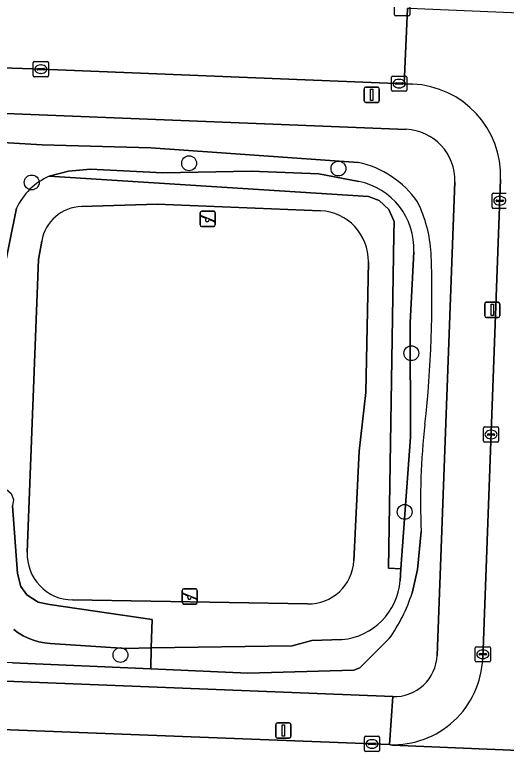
# Model space of a CAD drawing. Extents: x 161354 to 162026, y 386504 to 387460.
# Drawn here: x 161821.9 to 161854.27, y 386643.24 to 386691.82 of the extents above; entities that cross this region are included whole.
import ezdxf

# ---------------------------------------------------------------- set-up
doc = ezdxf.new("R2010")
doc.units = 0
for name, color, linetype in [('IMGEO_Boom', 7, 'Continuous'), ('IMGEO_Groenvoorziening', 7, 'Continuous'), ('IMGEO_Kolk', 7, 'Continuous'), ('IMGEO_Lichtmast', 7, 'Continuous'), ('IMGEO_Rijbaan_lokaal_open', 7, 'Continuous'), ('IMGEO_Speelvoorziening', 7, 'Continuous'), ('IMGEO_Voetpad_open', 7, 'Continuous')]:
    doc.layers.add(name, color=color, linetype=linetype)

msp = doc.modelspace()

# ---------------------------------------------------------------- linework, layer by layer
at = {"layer": 'IMGEO_Boom'}
for centre in [(161833.382, 386682.039), (161843.22, 386681.692), (161823.019, 386680.774), (161848.018, 386669.524), (161847.579, 386659.073), (161828.862, 386649.643)]:
    msp.add_circle(centre, 0.489, dxfattribs=at)
at = {"layer": 'IMGEO_Groenvoorziening'}
for points in [[(161847.67, 386684.273), (161805.898, 386685.926)], [(161806.613, 386684.252), (161823.71, 386683.249), (161830.869, 386683.049), (161844.527, 386682.094)], [(161844.527, 386682.094), (161830.869, 386683.049), (161823.71, 386683.249), (161806.613, 386684.252)], [(161824.173, 386681.18), (161825.434, 386681.509), (161826.888, 386681.652), (161831.651, 386681.409), (161837.466, 386681.518), (161841.922, 386681.352), (161844.552, 386680.837)], [(161844.552, 386680.837), (161841.922, 386681.352), (161837.466, 386681.518), (161831.651, 386681.409), (161826.888, 386681.652), (161825.434, 386681.509), (161824.173, 386681.18), (161845.192, 386679.844), (161845.907, 386679.581), (161846.542, 386678.995), (161846.884, 386678.201), (161846.873, 386677.337), (161846.525, 386655.368), (161847.334, 386655.326), (161847.961, 386663.987), (161847.946, 386671.518), (161848.181, 386676.195)], [(161847.277, 386654.542), (161847.334, 386655.326), (161846.525, 386655.368), (161846.873, 386677.337), (161846.884, 386678.201), (161846.542, 386678.995), (161845.907, 386679.581), (161845.192, 386679.844), (161824.173, 386681.18)], [(161849.719, 386649.616), (161850.878, 386680.81)], [(161842.027, 386678.904), (161831.289, 386679.352), (161826.29, 386679.187)], [(161826.29, 386679.187), (161831.289, 386679.352), (161842.027, 386678.904)], [(161818.44, 386674.743), (161818.659, 386673.135), (161821.032, 386673.136), (161821.057, 386674.288), (161822.014, 386679.075)], [(161822.014, 386679.075), (161821.057, 386674.288), (161821.032, 386673.136), (161820.786, 386661.643), (161820.598, 386660.631), (161820.986, 386660.626), (161821.325, 386660.557), (161821.661, 386660.288), (161821.818, 386659.888), (161821.756, 386659.468), (161822.073, 386655.022), (161822.3, 386654.156), (161822.694, 386653.609), (161823.442, 386653.118), (161824.186, 386652.971), (161830.95, 386651.973), (161830.894, 386650.104), (161840.176, 386650.249), (161841.466, 386650.603), (161843.451, 386650.661)], [(161823.673, 386676.914), (161823.458, 386675.693), (161822.724, 386656.411)], [(161822.724, 386656.411), (161823.458, 386675.693), (161823.673, 386676.914)], [(161848.181, 386676.195), (161847.946, 386671.518), (161847.961, 386663.987), (161847.334, 386655.326), (161847.277, 386654.542)], [(161844.231, 386655.855), (161844.594, 386663.07), (161845.012, 386666.942), (161845.189, 386675.539)], [(161845.189, 386675.539), (161845.012, 386666.942), (161844.594, 386663.07), (161844.231, 386655.855)], [(161821.829, 386651.327), (161822.13, 386651.106), (161822.449, 386650.912), (161822.783, 386650.747), (161823.131, 386650.612), (161823.49, 386650.507), (161823.856, 386650.435), (161824.227, 386650.395), (161829.229, 386650.078), (161830.894, 386650.104), (161830.95, 386651.973), (161824.186, 386652.971), (161823.442, 386653.118), (161822.694, 386653.609), (161822.3, 386654.156), (161822.073, 386655.022), (161821.756, 386659.468)], [(161848.665, 386657.787), (161848.426, 386655.27), (161848.068, 386653.713)], [(161848.068, 386653.713), (161848.426, 386655.27), (161848.665, 386657.787)], [(161825.695, 386653.274), (161841.177, 386653.007)], [(161841.177, 386653.007), (161825.695, 386653.274)], [(161821.748, 386649.128), (161830.852, 386648.729), (161830.894, 386650.104), (161829.229, 386650.078), (161824.227, 386650.395), (161823.856, 386650.435), (161823.49, 386650.507), (161823.131, 386650.612), (161822.783, 386650.747), (161822.449, 386650.912), (161822.13, 386651.106), (161821.829, 386651.327)], [(161846.561, 386650.72), (161844.628, 386648.806), (161844.228, 386648.644), (161837.248, 386648.449), (161830.852, 386648.729), (161821.748, 386649.128), (161816.71, 386649.349)], [(161843.451, 386650.661), (161841.466, 386650.603), (161840.176, 386650.249), (161830.894, 386650.104), (161830.852, 386648.729), (161837.248, 386648.449), (161844.228, 386648.644), (161844.628, 386648.806), (161846.561, 386650.72)], [(161810.875, 386649.24), (161811.867, 386648.292), (161846.791, 386646.906)]]:
    msp.add_lwpolyline(points, dxfattribs=at)
for centre, radius, start, end in [((161847.539, 386680.934), 3.342, 357.8731, 87.7488), ((161843.119, 386675.738), 6.51, 35.3442, 77.5064), ((161843.119, 386675.738), 6.51, 35.3442, 77.5064), ((161825.889, 386677.26), 4.279, 113.6458, 154.9031), ((161825.889, 386677.26), 4.279, 113.6458, 154.9031), ((161843.686, 386676.42), 4.501, 357.1297, 78.9052), ((161843.686, 386676.42), 4.501, 357.1297, 78.9052), ((161840.398, 386675.584), 8.937, 3.3799, 26.0158), ((161840.398, 386675.584), 8.937, 3.3799, 26.0158), ((161826.38, 386676.44), 2.749, 91.8854, 170.0666), ((161826.38, 386676.44), 2.749, 91.8854, 170.0666), ((161841.891, 386675.608), 3.299, 358.7978, 87.6394), ((161841.891, 386675.608), 3.299, 358.7978, 87.6394), ((161773.332, 386673.2), 76.043, 353.70337, 2.19383), ((161773.332, 386673.2), 76.043, 353.70337, 2.19383), ((161894.877, 386659.688), 46.251, 173.5796, 182.3556), ((161894.877, 386659.688), 46.251, 173.5796, 182.3556), ((161825.721, 386656.274), 3.001, 177.3909, 269.4956), ((161825.721, 386656.274), 3.001, 177.3909, 269.4956), ((161841.234, 386656.007), 3.001, 268.9111, 357.0909), ((161841.234, 386656.007), 3.001, 268.9111, 357.0909), ((161843.087, 386654.846), 4.201, 274.9646, 355.8532), ((161843.087, 386654.846), 4.201, 274.9646, 355.8532), ((161837.854, 386656.98), 10.723, 324.2851, 342.2636), ((161837.854, 386656.98), 10.723, 324.2851, 342.2636), ((161846.904, 386649.721), 2.817, 267.7038, 357.8676)]:
    msp.add_arc(centre, radius, start, end, dxfattribs=at)
at = {"layer": 'IMGEO_Kolk'}
for p, q in [((161846.909, 386691.822), (161846.909, 386692.674)), ((161847.91, 386692.674), (161847.91, 386691.822)), ((161847.836, 386691.748), (161846.984, 386691.748)), ((161823.12, 386687.81), (161823.12, 386688.662)), ((161823.195, 386688.736), (161824.047, 386688.736)), ((161823.608, 386688.516), (161823.633, 386688.516)), ((161824.121, 386688.662), (161824.121, 386687.81)), ((161823.379, 386688.23), (161823.379, 386688.242)), ((161823.817, 386688.193), (161823.419, 386688.193)), ((161823.422, 386688.279), (161823.82, 386688.279)), ((161823.863, 386688.242), (161823.863, 386688.23)), ((161824.047, 386687.736), (161823.195, 386687.736)), ((161823.631, 386687.956), (161823.606, 386687.956)), ((161846.715, 386686.858), (161846.715, 386687.71)), ((161846.79, 386687.784), (161847.642, 386687.784)), ((161847.203, 386687.564), (161847.228, 386687.564)), ((161847.716, 386687.71), (161847.716, 386686.858)), ((161846.974, 386687.278), (161846.974, 386687.29)), ((161847.412, 386687.241), (161847.014, 386687.241)), ((161847.017, 386687.327), (161847.415, 386687.327)), ((161847.226, 386687.004), (161847.201, 386687.004)), ((161847.458, 386687.29), (161847.458, 386687.278)), ((161847.642, 386686.784), (161846.79, 386686.784)), ((161853.344, 386679.142), (161853.344, 386679.994)), ((161853.419, 386680.068), (161854.271, 386680.068)), ((161853.832, 386679.848), (161853.857, 386679.848)), ((161853.603, 386679.562), (161853.603, 386679.574)), ((161854.041, 386679.525), (161853.643, 386679.525)), ((161853.646, 386679.611), (161854.044, 386679.611)), ((161853.855, 386679.288), (161853.83, 386679.288)), ((161854.087, 386679.574), (161854.087, 386679.562)), ((161854.271, 386679.068), (161853.419, 386679.068)), ((161852.844, 386664.667), (161853.696, 386664.667)), ((161852.769, 386663.741), (161852.769, 386664.593)), ((161853.028, 386664.161), (161853.028, 386664.173)), ((161853.071, 386664.21), (161853.469, 386664.21)), ((161853.257, 386664.447), (161853.282, 386664.447)), ((161853.512, 386664.173), (161853.512, 386664.161)), ((161853.77, 386664.593), (161853.77, 386663.741)), ((161853.466, 386664.124), (161853.068, 386664.124)), ((161853.28, 386663.887), (161853.255, 386663.887)), ((161853.696, 386663.667), (161852.844, 386663.667)), ((161852.228, 386649.264), (161852.228, 386650.116)), ((161852.303, 386650.19), (161853.155, 386650.19)), ((161853.229, 386650.116), (161853.229, 386649.264)), ((161852.487, 386649.684), (161852.487, 386649.696)), ((161852.925, 386649.647), (161852.527, 386649.647)), ((161852.53, 386649.733), (161852.928, 386649.733)), ((161852.716, 386649.97), (161852.741, 386649.97)), ((161852.971, 386649.696), (161852.971, 386649.684)), ((161853.155, 386649.19), (161852.303, 386649.19)), ((161852.739, 386649.41), (161852.714, 386649.41)), ((161845.002, 386644.285), (161845.854, 386644.285)), ((161844.927, 386643.359), (161844.927, 386644.211)), ((161845.186, 386643.779), (161845.186, 386643.791)), ((161845.229, 386643.828), (161845.627, 386643.828)), ((161845.415, 386644.065), (161845.44, 386644.065)), ((161845.67, 386643.791), (161845.67, 386643.779)), ((161845.928, 386644.211), (161845.928, 386643.359)), ((161845.854, 386643.285), (161845.002, 386643.285)), ((161845.624, 386643.742), (161845.226, 386643.742)), ((161845.438, 386643.505), (161845.413, 386643.505))]:
    msp.add_line(p, q, dxfattribs=at)
for points in [[(161846.909, 386691.822), (161846.909, 386692.674)], [(161847.91, 386692.674), (161847.91, 386691.822)], [(161847.836, 386691.748), (161846.984, 386691.748)], [(161823.12, 386687.81), (161823.12, 386688.662)], [(161823.195, 386688.736), (161824.047, 386688.736)], [(161824.121, 386688.662), (161824.121, 386687.81)], [(161824.047, 386687.736), (161823.195, 386687.736)], [(161846.715, 386686.858), (161846.715, 386687.71)], [(161846.79, 386687.784), (161847.642, 386687.784)], [(161847.716, 386687.71), (161847.716, 386686.858)], [(161847.642, 386686.784), (161846.79, 386686.784)], [(161853.344, 386679.142), (161853.344, 386679.994)], [(161853.419, 386680.068), (161854.271, 386680.068)], [(161854.271, 386679.068), (161853.419, 386679.068)], [(161852.844, 386664.667), (161853.696, 386664.667)], [(161852.769, 386663.741), (161852.769, 386664.593)], [(161853.77, 386664.593), (161853.77, 386663.741)], [(161853.696, 386663.667), (161852.844, 386663.667)], [(161852.228, 386649.264), (161852.228, 386650.116)], [(161852.303, 386650.19), (161853.155, 386650.19)], [(161853.229, 386650.116), (161853.229, 386649.264)], [(161853.155, 386649.19), (161852.303, 386649.19)], [(161845.002, 386644.285), (161845.854, 386644.285)], [(161844.927, 386643.359), (161844.927, 386644.211)], [(161845.928, 386644.211), (161845.928, 386643.359)], [(161845.854, 386643.285), (161845.002, 386643.285)]]:
    msp.add_lwpolyline(points, dxfattribs=at)
for centre, radius, start, end in [((161846.986, 386691.824), 0.0765, 181.552, 268.448), ((161846.986, 386691.824), 0.0765, 181.552, 268.448), ((161847.834, 386691.824), 0.0765, 271.552, 358.448), ((161847.834, 386691.824), 0.0765, 271.552, 358.448), ((161823.197, 386688.66), 0.0765, 91.552, 178.448), ((161823.197, 386688.66), 0.0765, 91.552, 178.448), ((161824.045, 386688.66), 0.0765, 1.552, 88.448), ((161824.045, 386688.66), 0.0765, 1.552, 88.448), ((161823.419, 386688.239), 0.0403, 85.8775, 175.7526), ((161823.416, 386688.229), 0.0366, 178.938, 274.7102), ((161823.82, 386688.236), 0.043, 264.8664, 352.4533), ((161823.824, 386688.241), 0.0386, 1.7309, 96.639), ((161823.197, 386687.812), 0.0765, 181.552, 268.448), ((161823.197, 386687.812), 0.0765, 181.552, 268.448), ((161824.045, 386687.812), 0.0765, 271.552, 358.448), ((161824.045, 386687.812), 0.0765, 271.552, 358.448), ((161846.792, 386687.708), 0.0765, 91.552, 178.448), ((161846.792, 386687.708), 0.0765, 91.552, 178.448), ((161847.64, 386687.708), 0.0765, 1.552, 88.448), ((161847.64, 386687.708), 0.0765, 1.552, 88.448), ((161847.014, 386687.287), 0.0403, 85.8775, 175.7526), ((161847.011, 386687.277), 0.0366, 178.938, 274.7102), ((161847.415, 386687.284), 0.043, 264.8664, 352.4533), ((161847.419, 386687.289), 0.0386, 1.7309, 96.639), ((161846.792, 386686.86), 0.0765, 181.552, 268.448), ((161846.792, 386686.86), 0.0765, 181.552, 268.448), ((161847.64, 386686.86), 0.0765, 271.552, 358.448), ((161847.64, 386686.86), 0.0765, 271.552, 358.448), ((161853.421, 386679.992), 0.0765, 91.552, 178.448), ((161853.421, 386679.992), 0.0765, 91.552, 178.448), ((161853.643, 386679.571), 0.0403, 85.8775, 175.7526), ((161853.64, 386679.561), 0.0366, 178.938, 274.7102), ((161854.044, 386679.568), 0.043, 264.8664, 352.4533), ((161854.048, 386679.573), 0.0386, 1.7309, 96.639), ((161853.421, 386679.144), 0.0765, 181.552, 268.448), ((161853.421, 386679.144), 0.0765, 181.552, 268.448), ((161852.846, 386664.591), 0.0765, 91.552, 178.448), ((161852.846, 386664.591), 0.0765, 91.552, 178.448), ((161853.694, 386664.591), 0.0765, 1.552, 88.448), ((161853.694, 386664.591), 0.0765, 1.552, 88.448), ((161853.068, 386664.17), 0.0403, 85.8775, 175.7526), ((161853.065, 386664.16), 0.0366, 178.938, 274.7102), ((161853.469, 386664.167), 0.043, 264.8664, 352.4533), ((161853.473, 386664.172), 0.0386, 1.7309, 96.639), ((161852.846, 386663.743), 0.0765, 181.552, 268.448), ((161852.846, 386663.743), 0.0765, 181.552, 268.448), ((161853.694, 386663.743), 0.0765, 271.552, 358.448), ((161853.694, 386663.743), 0.0765, 271.552, 358.448), ((161852.305, 386650.114), 0.0765, 91.552, 178.448), ((161852.305, 386650.114), 0.0765, 91.552, 178.448), ((161853.153, 386650.114), 0.0765, 1.552, 88.448), ((161853.153, 386650.114), 0.0765, 1.552, 88.448), ((161852.527, 386649.693), 0.0403, 85.8775, 175.7526), ((161852.524, 386649.683), 0.0366, 178.938, 274.7102), ((161852.928, 386649.69), 0.043, 264.8664, 352.4533), ((161852.932, 386649.695), 0.0386, 1.7309, 96.639), ((161852.305, 386649.266), 0.0765, 181.552, 268.448), ((161852.305, 386649.266), 0.0765, 181.552, 268.448), ((161853.153, 386649.266), 0.0765, 271.552, 358.448), ((161853.153, 386649.266), 0.0765, 271.552, 358.448), ((161845.004, 386644.209), 0.0765, 91.552, 178.448), ((161845.004, 386644.209), 0.0765, 91.552, 178.448), ((161845.852, 386644.209), 0.0765, 1.552, 88.448), ((161845.852, 386644.209), 0.0765, 1.552, 88.448), ((161845.226, 386643.788), 0.0403, 85.8775, 175.7526), ((161845.223, 386643.778), 0.0366, 178.938, 274.7102), ((161845.627, 386643.785), 0.043, 264.8664, 352.4533), ((161845.631, 386643.79), 0.0386, 1.7309, 96.639), ((161845.004, 386643.361), 0.0765, 181.552, 268.448), ((161845.004, 386643.361), 0.0765, 181.552, 268.448), ((161845.852, 386643.361), 0.0765, 271.552, 358.448), ((161845.852, 386643.361), 0.0765, 271.552, 358.448)]:
    msp.add_arc(centre, radius, start, end, dxfattribs=at)
for centre, major_axis, ratio, start_param, end_param in [((161823.607, 386688.236), (-0.387, 0.002), 0.722429, 4.712389, 7.853982), ((161823.632, 386688.236), (-0.39, 0.002), 0.717154, 1.570796, 4.712389), ((161847.202, 386687.284), (-0.387, 0.002), 0.722429, 4.712389, 7.853982), ((161847.227, 386687.284), (-0.39, 0.002), 0.717154, 1.570796, 4.712389), ((161853.831, 386679.568), (-0.387, 0.002), 0.722429, 4.712389, 7.853982), ((161853.856, 386679.568), (-0.39, 0.002), 0.717154, 1.570796, 4.712389), ((161853.256, 386664.167), (-0.387, 0.002), 0.722429, 4.712389, 7.853982), ((161853.281, 386664.167), (-0.39, 0.002), 0.717154, 1.570796, 4.712389), ((161852.715, 386649.69), (-0.387, 0.002), 0.722429, 4.712389, 7.853982), ((161852.74, 386649.69), (-0.39, 0.002), 0.717154, 1.570796, 4.712389), ((161845.414, 386643.785), (-0.387, 0.002), 0.722429, 4.712389, 7.853982), ((161845.439, 386643.785), (-0.39, 0.002), 0.717154, 1.570796, 4.712389)]:
    msp.add_ellipse(centre, major_axis=major_axis, ratio=ratio, start_param=start_param, end_param=end_param, dxfattribs=at)
at = {"layer": 'IMGEO_Lichtmast'}
for p, q in [((161845.013, 386687.048), (161845.803, 386687.048)), ((161845.803, 386687.048), (161845.013, 386687.048)), ((161844.913, 386686.148), (161844.913, 386686.948)), ((161844.913, 386686.948), (161844.913, 386686.148)), ((161845.903, 386686.948), (161845.903, 386686.148)), ((161845.903, 386686.148), (161845.903, 386686.948)), ((161845.803, 386686.048), (161845.013, 386686.048)), ((161845.013, 386686.048), (161845.803, 386686.048)), ((161852.854, 386671.977), (161852.854, 386672.777)), ((161852.854, 386672.777), (161852.854, 386671.977)), ((161852.954, 386672.877), (161853.744, 386672.877)), ((161853.744, 386672.877), (161852.954, 386672.877)), ((161853.844, 386672.777), (161853.844, 386671.977)), ((161853.844, 386671.977), (161853.844, 386672.777)), ((161853.744, 386671.877), (161852.954, 386671.877)), ((161852.954, 386671.877), (161853.744, 386671.877)), ((161839.094, 386644.269), (161839.094, 386645.069)), ((161839.094, 386645.069), (161839.094, 386644.269)), ((161839.194, 386645.169), (161839.984, 386645.169)), ((161839.984, 386645.169), (161839.194, 386645.169)), ((161840.084, 386645.069), (161840.084, 386644.269)), ((161840.084, 386644.269), (161840.084, 386645.069)), ((161839.984, 386644.169), (161839.194, 386644.169)), ((161839.194, 386644.169), (161839.984, 386644.169))]:
    msp.add_line(p, q, dxfattribs=at)
for points in [[(161845.333, 386686.923), (161845.483, 386686.923), (161845.483, 386686.173), (161845.333, 386686.173), (161845.333, 386686.923)], [(161853.274, 386672.752), (161853.424, 386672.752), (161853.424, 386672.002), (161853.274, 386672.002), (161853.274, 386672.752)], [(161839.514, 386645.044), (161839.664, 386645.044), (161839.664, 386644.294), (161839.514, 386644.294), (161839.514, 386645.044)]]:
    msp.add_lwpolyline(points, dxfattribs=at)
for centre, start, end in [((161845.013, 386686.948), 90, 180), ((161845.013, 386686.948), 90, 180), ((161845.803, 386686.948), 0, 90), ((161845.803, 386686.948), 360, 90), ((161845.013, 386686.148), 180, 270), ((161845.013, 386686.148), 180, 270), ((161845.803, 386686.148), 270, 0), ((161845.803, 386686.148), 270, 0), ((161852.954, 386672.777), 90, 180), ((161852.954, 386672.777), 90, 180), ((161853.744, 386672.777), 0, 90), ((161853.744, 386672.777), 360, 90), ((161852.954, 386671.977), 180, 270), ((161852.954, 386671.977), 180, 270), ((161853.744, 386671.977), 270, 0), ((161853.744, 386671.977), 270, 0), ((161839.194, 386645.069), 90, 180), ((161839.194, 386645.069), 90, 180), ((161839.984, 386645.069), 0, 90), ((161839.984, 386645.069), 360, 90), ((161839.194, 386644.269), 180, 270), ((161839.194, 386644.269), 180, 270), ((161839.984, 386644.269), 270, 0), ((161839.984, 386644.269), 270, 0)]:
    msp.add_arc(centre, 0.1, start, end, dxfattribs=at)
at = {"layer": 'IMGEO_Rijbaan_lokaal_open'}
for points in [[(161798.109, 386689.06), (161823.113, 386688.258), (161847.557, 386687.271), (161847.757, 386692.233)], [(161859.569, 386691.763), (161854.618, 386691.959), (161847.883, 386692.226), (161847.757, 386692.233), (161847.557, 386687.271), (161848.089, 386687.25)], [(161846.578, 386643.738), (161846.762, 386643.713), (161857.708, 386643.236), (161859.569, 386691.763)], [(161853.899, 386680.972), (161852.72, 386649.423)], [(161857.708, 386643.236), (161846.762, 386643.713), (161846.578, 386643.738), (161794.894, 386645.742)]]:
    msp.add_lwpolyline(points, dxfattribs=at)
for centre, radius, start, end in [((161847.847, 386681.199), 6.056, 357.8556, 87.71), ((161846.813, 386649.644), 5.911, 267.7198, 357.8546)]:
    msp.add_arc(centre, radius, start, end, dxfattribs=at)
at = {"layer": 'IMGEO_Speelvoorziening'}
for p, q in [((161834.115, 386677.974), (161834.115, 386678.774)), ((161834.115, 386678.774), (161834.115, 386677.974)), ((161834.215, 386678.874), (161835.005, 386678.874)), ((161835.005, 386678.874), (161834.215, 386678.874)), ((161835.105, 386678.774), (161835.105, 386677.974)), ((161835.105, 386677.974), (161835.105, 386678.774)), ((161834.498, 386678.402), (161834.159, 386678.539)), ((161834.184, 386678.599), (161835.06, 386678.246)), ((161835.036, 386678.186), (161834.696, 386678.323)), ((161835.005, 386677.874), (161834.215, 386677.874)), ((161834.215, 386677.874), (161835.005, 386677.874)), ((161833.032, 386654), (161833.822, 386654)), ((161833.822, 386654), (161833.032, 386654)), ((161832.932, 386653.1), (161832.932, 386653.9)), ((161832.932, 386653.9), (161832.932, 386653.1)), ((161833.315, 386653.528), (161832.976, 386653.665)), ((161833.001, 386653.725), (161833.877, 386653.372)), ((161833.922, 386653.9), (161833.922, 386653.1)), ((161833.922, 386653.1), (161833.922, 386653.9)), ((161833.822, 386653), (161833.032, 386653)), ((161833.032, 386653), (161833.822, 386653)), ((161833.853, 386653.312), (161833.513, 386653.449))]:
    msp.add_line(p, q, dxfattribs=at)
for centre, radius, start, end in [((161834.215, 386678.774), 0.1, 90, 180), ((161834.215, 386678.774), 0.1, 90, 180), ((161835.005, 386678.774), 0.1, 0, 90), ((161835.005, 386678.774), 0.1, 360, 90), ((161834.172, 386678.569), 0.0327, 68.078, 248.078), ((161834.577, 386678.312), 0.12, 130.9928, 5.1632), ((161834.215, 386677.974), 0.1, 180, 270), ((161834.215, 386677.974), 0.1, 180, 270), ((161835.005, 386677.974), 0.1, 270, 0), ((161835.005, 386677.974), 0.1, 270, 0), ((161835.048, 386678.216), 0.0327, 248.078, 68.078), ((161833.032, 386653.9), 0.1, 90, 180), ((161833.032, 386653.9), 0.1, 90, 180), ((161833.822, 386653.9), 0.1, 0, 90), ((161833.822, 386653.9), 0.1, 360, 90), ((161832.989, 386653.695), 0.0327, 68.078, 248.078), ((161833.394, 386653.438), 0.12, 130.9928, 5.1632), ((161833.032, 386653.1), 0.1, 180, 270), ((161833.032, 386653.1), 0.1, 180, 270), ((161833.822, 386653.1), 0.1, 270, 0), ((161833.822, 386653.1), 0.1, 270, 0), ((161833.865, 386653.342), 0.0327, 248.078, 68.078)]:
    msp.add_arc(centre, radius, start, end, dxfattribs=at)
at = {"layer": 'IMGEO_Voetpad_open'}
for points in [[(161848.089, 386687.25), (161847.557, 386687.271), (161823.113, 386688.258), (161798.109, 386689.06)], [(161798.5, 386686.219), (161805.898, 386685.926), (161847.67, 386684.273)], [(161850.878, 386680.81), (161849.719, 386649.616)], [(161852.72, 386649.423), (161853.899, 386680.972)], [(161846.791, 386646.906), (161811.867, 386648.292), (161806.13, 386648.519), (161794.928, 386648.77), (161790.519, 386647.839)], [(161794.894, 386645.742), (161846.578, 386643.738), (161846.791, 386646.906)], [(161846.791, 386646.906), (161846.578, 386643.738)]]:
    msp.add_lwpolyline(points, dxfattribs=at)
for centre, radius, start, end in [((161847.847, 386681.199), 6.056, 357.8556, 87.71), ((161847.539, 386680.934), 3.342, 357.8731, 87.7488), ((161846.904, 386649.721), 2.817, 267.7038, 357.8676), ((161846.813, 386649.644), 5.911, 267.7198, 357.8546)]:
    msp.add_arc(centre, radius, start, end, dxfattribs=at)

doc.saveas('drawing.dxf')
